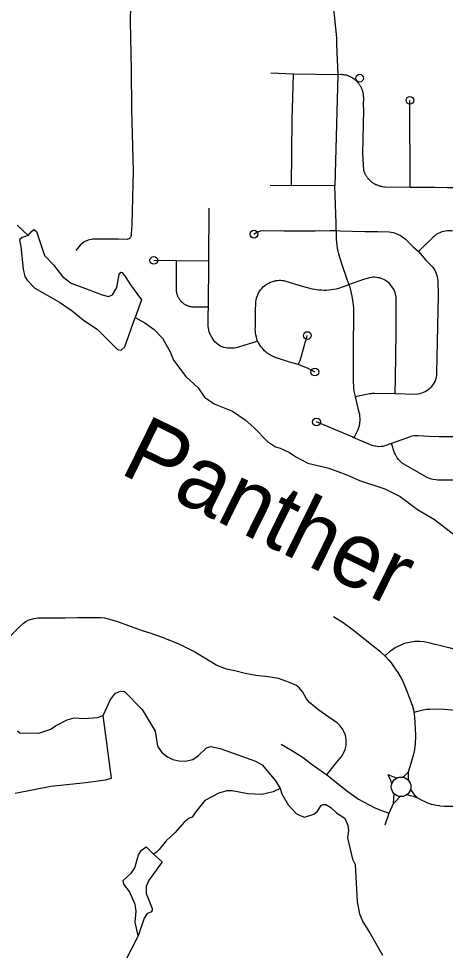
# Model space of a CAD drawing. Extents: x -19 to 366, y -4 to 359.
# Drawn here: x 146.509 to 147.031, y 189.816 to 190.955 of the extents above; entities that cross this region are included whole.
import ezdxf

# ---------------------------------------------------------------- set-up
doc = ezdxf.new("R2010")
doc.units = 0
for name, color, linetype in [('R_Striping', 7, 'Continuous'), ('R_Temp Easement', 7, 'Continuous'), ('Sheet Fence', 7, 'Continuous')]:
    doc.layers.add(name, color=color, linetype=linetype)

msp = doc.modelspace()

# ---------------------------------------------------------------- linework, layer by layer
at = {"layer": 'R_Striping'}
msp.add_line((146.9674, 189.9958), (146.9682, 190.0077), dxfattribs=at)
for points in [[(146.6461, 190.9751), (146.6459, 190.9708), (146.6455, 190.9513), (146.6468, 190.8928), (146.6472, 190.8436), (146.6495, 190.7685), (146.6475, 190.7031), (146.6469, 190.6918), (146.6467, 190.6897), (146.6465, 190.6887), (146.6462, 190.6877), (146.6456, 190.6868), (146.6448, 190.686), (146.6439, 190.6855), (146.6429, 190.6851), (146.6418, 190.685), (146.6314, 190.6852), (146.5996, 190.6851), (146.5944, 190.6841), (146.5896, 190.6819), (146.5847, 190.678), (146.5792, 190.6715)], [(146.8939, 190.9708), (146.8977, 190.9315), (146.8978, 190.9308), (146.8979, 190.9293), (146.898, 190.9278), (146.898, 190.9263), (146.898, 190.9248), (146.898, 190.9233), (146.8994, 190.8861)], [(146.8452, 190.8868), (146.8177, 190.8883)], [(146.8428, 190.7508), (146.8438, 190.8307), (146.8452, 190.8868)], [(146.8994, 190.8861), (146.8452, 190.8868)], [(146.8994, 190.8861), (146.8959, 190.7504)], [(146.9113, 190.8851), (146.9108, 190.8852), (146.9099, 190.8855), (146.9094, 190.8856), (146.9084, 190.8858), (146.908, 190.8859), (146.907, 190.8861), (146.9065, 190.8862), (146.9055, 190.8863), (146.905, 190.8863), (146.904, 190.8864), (146.9035, 190.8864), (146.9032, 190.8864), (146.8994, 190.8861)], [(146.9878, 190.7484), (146.9569, 190.7487), (146.9547, 190.7493), (146.9542, 190.7494), (146.9537, 190.7494), (146.9532, 190.7495), (146.9522, 190.7497), (146.9517, 190.7498), (146.9508, 190.7501), (146.9503, 190.7502), (146.9494, 190.7505), (146.9489, 190.7507), (146.9479, 190.7511), (146.9475, 190.7512), (146.9466, 190.7516), (146.9461, 190.7518), (146.9453, 190.7523), (146.9448, 190.7525), (146.944, 190.753), (146.9435, 190.7533), (146.9427, 190.7538), (146.9423, 190.7541), (146.9415, 190.7547), (146.9411, 190.755), (146.9403, 190.7556), (146.9399, 190.7559), (146.9392, 190.7566), (146.9388, 190.7569), (146.9381, 190.7576), (146.9378, 190.758), (146.9371, 190.7587), (146.9368, 190.7591), (146.9362, 190.7598), (146.9359, 190.7602), (146.9353, 190.761), (146.935, 190.7614), (146.9344, 190.7623), (146.9342, 190.7627), (146.9337, 190.7636), (146.9334, 190.764), (146.933, 190.7649), (146.9328, 190.7653), (146.9324, 190.7662), (146.9322, 190.7667), (146.9318, 190.7676), (146.9317, 190.7681), (146.9314, 190.769), (146.9312, 190.7695), (146.93, 190.7896), (146.9313, 190.8435), (146.931, 190.8493), (146.9311, 190.8581), (146.9311, 190.8586), (146.931, 190.8596), (146.931, 190.8601), (146.9309, 190.8611), (146.9309, 190.8616), (146.9307, 190.8626), (146.9306, 190.8631), (146.9304, 190.864), (146.9303, 190.8645), (146.9301, 190.8655), (146.9299, 190.866), (146.9296, 190.8669), (146.9295, 190.8674), (146.9291, 190.8683), (146.929, 190.8688), (146.9286, 190.8697), (146.9284, 190.8701), (146.9279, 190.871), (146.9277, 190.8715), (146.9272, 190.8723), (146.9269, 190.8728), (146.9264, 190.8736), (146.9261, 190.874), (146.9256, 190.8748), (146.9253, 190.8752), (146.9246, 190.876), (146.9244, 190.8764), (146.9237, 190.8771), (146.9233, 190.8775), (146.9227, 190.8782), (146.9223, 190.8785), (146.9216, 190.8792), (146.9212, 190.8795), (146.9204, 190.8802), (146.92, 190.8805), (146.9193, 190.8811), (146.9188, 190.8814), (146.918, 190.8819), (146.9176, 190.8822), (146.9167, 190.8827), (146.9163, 190.8829), (146.9154, 190.8834), (146.915, 190.8836), (146.9141, 190.884), (146.9136, 190.8842), (146.9127, 190.8846), (146.9123, 190.8848), (146.9113, 190.8851)], [(146.9878, 190.7484), (146.9876, 190.8549)], [(146.8168, 190.7512), (146.8428, 190.7508)], [(146.8959, 190.7504), (146.8428, 190.7508)], [(146.8973, 190.696), (146.8973, 190.7044), (146.8959, 190.7504)], [(147.1087, 190.7475), (147.0838, 190.7476), (147.0569, 190.748), (147.0334, 190.7479), (147.0181, 190.7483), (146.9878, 190.7484)], [(146.7418, 190.6584), (146.7421, 190.7232)], [(146.797, 190.6914), (146.7983, 190.6925), (146.805, 190.6954), (146.809, 190.6959), (146.8334, 190.6956), (146.8577, 190.6956), (146.8717, 190.6956), (146.8897, 190.6958), (146.8938, 190.6959), (146.8973, 190.696)], [(146.8973, 190.696), (146.8973, 190.6949), (146.8974, 190.6877), (146.8975, 190.6853), (146.8978, 190.6816), (146.8982, 190.678), (146.8988, 190.6744), (146.8995, 190.6708), (146.9003, 190.6673), (146.9038, 190.6555), (146.9105, 190.6363), (146.9128, 190.6298)], [(146.8973, 190.696), (146.9024, 190.6954), (146.9175, 190.6952), (146.9327, 190.6946), (146.9481, 190.6946), (146.9622, 190.6941), (146.9671, 190.6934), (146.9718, 190.6919), (146.9762, 190.6898), (146.9803, 190.6869), (146.9821, 190.6853), (146.9916, 190.6759), (146.9982, 190.6704)], [(147.0833, 190.6834), (147.0736, 190.6901), (147.0711, 190.6915), (147.0685, 190.6927), (147.0657, 190.6937), (147.0629, 190.6944), (147.0597, 190.6949), (147.0565, 190.6952), (147.0385, 190.6953), (147.0361, 190.6955), (147.0337, 190.6955), (147.0312, 190.6952), (147.0288, 190.6947), (147.0265, 190.6941), (147.0242, 190.6932), (147.022, 190.6921), (147.0199, 190.6909), (147.0179, 190.6895), (147.016, 190.6879), (146.9982, 190.6704)], [(146.9982, 190.6704), (147.0072, 190.6597), (147.0155, 190.6509), (147.017, 190.6489), (147.0183, 190.6467), (147.0194, 190.6444), (147.0203, 190.6421), (147.021, 190.6396), (147.0215, 190.6371), (147.0217, 190.6346), (147.0221, 190.6165), (147.0207, 190.5411), (147.0202, 190.5214), (147.02, 190.5191), (147.0196, 190.5168), (147.0191, 190.5146), (147.0183, 190.5123), (147.0173, 190.5102), (147.0162, 190.5082), (147.0149, 190.5063), (147.0134, 190.5044), (147.0118, 190.5028), (147.01, 190.5013), (147.0081, 190.4999), (147.0061, 190.4987), (147.004, 190.4977), (147.0018, 190.4969), (146.9996, 190.4963), (146.9973, 190.4958), (146.9949, 190.4956), (146.9693, 190.4964)], [(146.702, 190.6589), (146.6745, 190.6593)], [(146.702, 190.6589), (146.7018, 190.6245), (146.7018, 190.6238), (146.7018, 190.623), (146.7019, 190.6222), (146.702, 190.6215), (146.7021, 190.6207), (146.7022, 190.62), (146.7024, 190.6192), (146.7026, 190.6185), (146.7028, 190.6178), (146.7031, 190.6171), (146.7033, 190.6163), (146.7036, 190.6156), (146.7039, 190.6149), (146.7043, 190.6143), (146.7046, 190.6136), (146.705, 190.613), (146.7054, 190.6123), (146.7059, 190.6117), (146.7063, 190.6111), (146.7068, 190.6105), (146.7073, 190.6099), (146.7078, 190.6093), (146.7084, 190.6088), (146.7089, 190.6083), (146.7095, 190.6078), (146.7101, 190.6073), (146.7107, 190.6068), (146.7113, 190.6064), (146.7119, 190.606), (146.7126, 190.6056), (146.7132, 190.6052), (146.7139, 190.6049), (146.7146, 190.6045), (146.7153, 190.6042), (146.716, 190.604), (146.7167, 190.6037), (146.7174, 190.6035), (146.7182, 190.6033), (146.7189, 190.6031), (146.7197, 190.603), (146.7204, 190.6028), (146.7212, 190.6027), (146.7219, 190.6027), (146.7227, 190.6026), (146.7234, 190.6026), (146.7414, 190.6025)], [(146.7418, 190.6584), (146.702, 190.6589)], [(146.7414, 190.6025), (146.7418, 190.6584)], [(146.9128, 190.6298), (146.9131, 190.6299), (146.9187, 190.632), (146.9313, 190.6363), (146.9385, 190.6386), (146.9405, 190.6389), (146.9426, 190.6391), (146.9446, 190.6391), (146.9467, 190.6389), (146.9487, 190.6386), (146.9503, 190.6383), (146.9522, 190.6377), (146.9541, 190.637), (146.956, 190.6361), (146.9577, 190.6352), (146.9594, 190.6341), (146.9605, 190.6332), (146.9615, 190.6322), (146.9624, 190.6312), (146.9657, 190.6268), (146.967, 190.6247), (146.9682, 190.6225), (146.9691, 190.6202), (146.9697, 190.6178), (146.9702, 190.6153), (146.9704, 190.6128), (146.9702, 190.5962), (146.9702, 190.5709), (146.9694, 190.5154), (146.9693, 190.4964)], [(146.8014, 190.5608), (146.801, 190.5619), (146.8006, 190.5632), (146.7999, 190.5657), (146.7993, 190.5682), (146.7989, 190.5707), (146.7987, 190.5732), (146.7986, 190.5758), (146.7987, 190.5783), (146.7988, 190.5801), (146.7989, 190.595), (146.7989, 190.5959), (146.7993, 190.6089), (146.7997, 190.6111), (146.8002, 190.6132), (146.8009, 190.6153), (146.8017, 190.6174), (146.8027, 190.6194), (146.8038, 190.6213), (146.805, 190.6232), (146.8056, 190.624), (146.8069, 190.6256), (146.8084, 190.627), (146.8099, 190.6284), (146.8105, 190.6288), (146.8115, 190.6296), (146.8132, 190.6307), (146.8151, 190.6317), (146.8169, 190.6326), (146.8188, 190.6333), (146.8208, 190.6338), (146.822, 190.6341), (146.8239, 190.6346), (146.8258, 190.6349), (146.8277, 190.635), (146.8297, 190.635), (146.83, 190.635), (146.8316, 190.6349), (146.8335, 190.6346), (146.8354, 190.6341), (146.8358, 190.634), (146.8559, 190.628), (146.8682, 190.6246), (146.8708, 190.624), (146.8733, 190.6236), (146.876, 190.6233), (146.8786, 190.6232), (146.8795, 190.6232), (146.8825, 190.6231), (146.8854, 190.6231), (146.8884, 190.6233), (146.8914, 190.6236), (146.8944, 190.6241), (146.8973, 190.6247), (146.8995, 190.6252), (146.9077, 190.6279), (146.9128, 190.6298)], [(146.9128, 190.6298), (146.9129, 190.6295), (146.9136, 190.6277), (146.914, 190.6262), (146.915, 190.6228), (146.9159, 190.6193), (146.9166, 190.6158), (146.9179, 190.6078), (146.9185, 190.6014), (146.9188, 190.592), (146.9186, 190.5808), (146.9183, 190.5654), (146.9182, 190.5437), (146.9183, 190.5246), (146.9184, 190.5096), (146.9185, 190.5063), (146.9188, 190.503), (146.9192, 190.4996), (146.9198, 190.4964), (146.9205, 190.4931), (146.9207, 190.4926)], [(146.8014, 190.5608), (146.7965, 190.5591), (146.7844, 190.5552), (146.7767, 190.5529), (146.7754, 190.5526), (146.7732, 190.5522), (146.7709, 190.552), (146.7687, 190.5519), (146.7665, 190.552), (146.7663, 190.552), (146.7644, 190.5521), (146.7625, 190.5524), (146.7606, 190.5528), (146.7601, 190.553), (146.7588, 190.5534), (146.757, 190.5542), (146.7553, 190.555), (146.7536, 190.556), (146.7521, 190.5572), (146.7506, 190.5584), (146.7493, 190.5598), (146.7476, 190.5621), (146.7457, 190.5648), (146.7441, 190.5676), (146.7439, 190.5679), (146.7431, 190.57), (146.7423, 190.5721), (146.7417, 190.5742), (146.7413, 190.5765), (146.741, 190.5787), (146.7409, 190.5809), (146.7411, 190.5934), (146.7414, 190.6025)], [(146.8512, 190.532), (146.8393, 190.5353), (146.8259, 190.5397), (146.8251, 190.5399), (146.8224, 190.541), (146.8197, 190.5422), (146.8171, 190.5436), (146.8151, 190.5448), (146.8132, 190.5461), (146.8115, 190.5475), (146.8098, 190.549), (146.8082, 190.5507), (146.8068, 190.5525), (146.8054, 190.5543), (146.8014, 190.5608)], [(146.8512, 190.532), (146.8523, 190.5346), (146.8533, 190.5369), (146.8587, 190.5559), (146.8596, 190.559), (146.8611, 190.5636), (146.8621, 190.5675)], [(146.8714, 190.5229), (146.8623, 190.5276), (146.8512, 190.532)], [(146.9207, 190.4926), (146.9214, 190.4899), (146.9216, 190.4892), (146.9245, 190.4768), (146.9258, 190.4714), (146.9264, 190.4642), (146.9255, 190.4569), (146.9245, 190.4537), (146.924, 190.4523), (146.92, 190.4442), (146.9198, 190.4436), (146.9191, 190.4427)], [(146.9693, 190.4964), (146.9443, 190.4965), (146.9432, 190.4966), (146.9416, 190.4965), (146.94, 190.4964), (146.9389, 190.4962), (146.9384, 190.4961), (146.9303, 190.4947), (146.9207, 190.4926)], [(146.9191, 190.4427), (146.9171, 190.4436), (146.8734, 190.4619)], [(146.9651, 190.4356), (146.9649, 190.4355), (146.9571, 190.4327), (146.9544, 190.4321), (146.9523, 190.4318), (146.9498, 190.4317), (146.9476, 190.4318), (146.9455, 190.4322), (146.9446, 190.4324), (146.9415, 190.4333), (146.9191, 190.4427)], [(147.0706, 190.4438), (147.0453, 190.4439), (147.0359, 190.4437), (147.0235, 190.4438), (147.0108, 190.444), (146.9978, 190.4451), (146.9955, 190.4451), (146.9928, 190.4449), (146.9901, 190.4444), (146.9878, 190.4439), (146.9764, 190.4398), (146.9651, 190.4356)], [(147.0497, 190.3906), (147.0459, 190.3906), (147.0215, 190.3909), (147.0193, 190.391), (147.0158, 190.3916), (147.0123, 190.3926), (147.0089, 190.3941), (147.0051, 190.3962), (146.9801, 190.4103), (146.9787, 190.4113), (146.9752, 190.4143), (146.9736, 190.4161), (146.9721, 190.4181), (146.9698, 190.422), (146.9688, 190.4242), (146.9651, 190.4356)], [(146.5109, 190.2118), (146.5151, 190.2159), (146.518, 190.2181), (146.5208, 190.2195), (146.5239, 190.2205), (146.5284, 190.2217), (146.5327, 190.2224), (146.5378, 190.2226), (146.5428, 190.2224), (146.5533, 190.2224), (146.566, 190.2227), (146.5818, 190.223), (146.6026, 190.223), (146.6097, 190.2229), (146.6144, 190.2224), (146.6203, 190.2211), (146.63, 190.2182), (146.647, 190.2119), (146.6605, 190.2072), (146.6698, 190.2043), (146.6859, 190.1984), (146.6923, 190.1957)], [(146.9519, 190.1807), (146.9427, 190.188), (146.9186, 190.207), (146.9061, 190.2164), (146.8942, 190.2239)], [(146.5109, 190.2118), (146.4819, 190.1831)], [(146.7506, 190.1648), (146.739, 190.1719), (146.731, 190.1769), (146.7228, 190.182), (146.7073, 190.1895), (146.6923, 190.1957)], [(146.957, 190.1762), (146.9639, 190.1821), (146.9697, 190.1863), (146.9762, 190.1892), (146.9809, 190.1917), (146.9872, 190.193), (146.9936, 190.1942), (146.9995, 190.1942), (147.0051, 190.1937), (147.0118, 190.1921), (147.0177, 190.1905)], [(147.0177, 190.1905), (147.0183, 190.1904), (147.0254, 190.1886), (147.0353, 190.1861), (147.0429, 190.1841), (147.05, 190.1823), (147.057, 190.1803), (147.0655, 190.1785), (147.0733, 190.1769), (147.0814, 190.1758), (147.0892, 190.1756)], [(146.9519, 190.1807), (146.957, 190.1762)], [(146.957, 190.1762), (146.9579, 190.1753), (146.9619, 190.171), (146.9664, 190.1656)], [(146.8488, 190.14), (146.8405, 190.1437), (146.827, 190.1483), (146.8143, 190.1505), (146.7991, 190.1519), (146.7863, 190.1546), (146.7737, 190.1577), (146.7633, 190.16), (146.7506, 190.1648)], [(146.9911, 190.114), (146.986, 190.1284), (146.9811, 190.1408), (146.9773, 190.1489), (146.9734, 190.1557), (146.9664, 190.1656)], [(146.8562, 190.1322), (146.8522, 190.1371), (146.8488, 190.14)], [(146.8613, 190.1237), (146.8567, 190.1315), (146.8562, 190.1322)], [(146.9021, 190.0908), (146.899, 190.094), (146.8887, 190.1011), (146.8762, 190.1095), (146.865, 190.119), (146.8613, 190.1237)], [(146.9929, 190.1072), (146.9928, 190.1082), (146.9911, 190.114)], [(146.9929, 190.1072), (146.9972, 190.1086), (147.0004, 190.1094), (147.004, 190.1101), (147.0078, 190.1108), (147.0125, 190.1111), (147.0217, 190.1113), (147.0296, 190.1111), (147.0386, 190.1103), (147.044, 190.1099), (147.0495, 190.1091), (147.0569, 190.1081)], [(146.9938, 190.1015), (146.9929, 190.1072)], [(146.9858, 190.0342), (146.9893, 190.0448), (146.9916, 190.0534), (146.9931, 190.0591), (146.9943, 190.0682), (146.9947, 190.0792), (146.9938, 190.1014), (146.9938, 190.1015)], [(146.8861, 190.0307), (146.8962, 190.0438), (146.9044, 190.0535), (146.9065, 190.0572), (146.9086, 190.0617), (146.9095, 190.0664), (146.9098, 190.0735), (146.909, 190.0791), (146.907, 190.0838)], [(146.907, 190.0838), (146.9051, 190.0869), (146.9032, 190.0895), (146.9021, 190.0908)], [(146.8301, 190.0682), (146.844, 190.0602), (146.8572, 190.052), (146.8671, 190.044), (146.8861, 190.0307)], [(146.8861, 190.0307), (146.8916, 190.026), (146.9104, 190.011), (146.9248, 190.001), (146.9448, 189.9905), (146.954, 189.9868), (146.9624, 189.984)], [(146.9654, 190.0198), (146.9645, 190.023), (146.963, 190.0263), (146.9611, 190.0307)], [(146.9716, 190.0268), (146.9671, 190.0283), (146.963, 190.0299), (146.9611, 190.0307)], [(146.9785, 190.0279), (146.9808, 190.0296), (146.9836, 190.0319), (146.9858, 190.0342)], [(146.9861, 190.0236), (146.9859, 190.0261), (146.9857, 190.029), (146.9857, 190.0326), (146.9858, 190.0342)], [(146.9973, 190.0021), (146.9939, 190.0054), (146.9914, 190.0087), (146.9885, 190.0132)], [(146.9674, 189.9958), (146.9707, 189.9987), (146.9757, 190.004)], [(146.9973, 190.0021), (146.9919, 190.0041), (146.988, 190.0052), (146.9839, 190.0063)], [(147.0071, 189.9972), (147.0027, 189.9993), (146.9973, 190.0021)], [(146.9624, 189.984), (146.9674, 189.9958)], [(147.0071, 189.9972), (147.0102, 189.9961), (147.0145, 189.9946)], [(147.0242, 189.9927), (147.02, 189.9932), (147.0145, 189.9946)], [(147.0242, 189.9927), (147.03, 189.9924), (147.0383, 189.9922), (147.0482, 189.9924), (147.0675, 189.9932), (147.0872, 189.9943), (147.1089, 189.996)], [(146.9575, 189.9695), (146.9624, 189.984)]]:
    msp.add_lwpolyline(points, dxfattribs=at)
for centre, radius in [((146.9261, 190.882), 0.00473), ((146.9876, 190.8549), 0.00473), ((146.797, 190.6914), 0.00473), ((146.6745, 190.6593), 0.00473), ((146.8621, 190.5675), 0.00473), ((146.8714, 190.5229), 0.00473), ((146.8734, 190.4619), 0.00473), ((146.9768, 190.016), 0.012)]:
    msp.add_circle(centre, radius, dxfattribs=at)
at = {"layer": 'R_Temp Easement'}
for points in [[(146.5074, 190.7025), (146.5209, 190.6898), (146.5245, 190.6944), (146.5279, 190.6971), (146.5312, 190.6948), (146.5411, 190.6653), (146.5518, 190.6539)], [(146.5209, 190.6898), (146.5135, 190.6873), (146.5103, 190.6843), (146.5119, 190.6765), (146.5148, 190.6488), (146.517, 190.6397), (146.5196, 190.6352), (146.529, 190.6253), (146.5594, 190.6082), (146.5748, 190.5976), (146.5883, 190.5868), (146.6057, 190.5748), (146.6302, 190.5504), (146.6346, 190.5498), (146.639, 190.5538), (146.6517, 190.5896)], [(146.5518, 190.6539), (146.5631, 190.6395), (146.5735, 190.6314), (146.5944, 190.6237), (146.6114, 190.6173), (146.6193, 190.6153), (146.6239, 190.6172), (146.6292, 190.6261), (146.6323, 190.6421), (146.6342, 190.6449), (146.6359, 190.6444), (146.6397, 190.6397), (146.646, 190.6296), (146.6596, 190.6113), (146.6517, 190.5896), (146.6637, 190.583), (146.6751, 190.5749), (146.6852, 190.5641), (146.6944, 190.5474), (146.6988, 190.5376), (146.7135, 190.5173), (146.7287, 190.5037), (146.7367, 190.4924), (146.7482, 190.4839), (146.7708, 190.4752), (146.7862, 190.4645), (146.7969, 190.455), (146.8134, 190.4382), (146.8231, 190.4316), (146.829, 190.4299), (146.8404, 190.4246), (146.848, 190.4192), (146.8627, 190.4116), (146.8887, 190.4053), (146.9107, 190.3972), (146.9261, 190.3903), (146.9571, 190.3801), (146.9759, 190.3707), (146.9967, 190.3549), (147.0178, 190.3428), (147.041, 190.3249)], [(146.6215, 190.1228), (146.6279, 190.1304), (146.6339, 190.1331), (146.6387, 190.1324), (146.6604, 190.1104), (146.6761, 190.0839), (146.6792, 190.0657), (146.6843, 190.0581), (146.6912, 190.0527), (146.6977, 190.0493), (146.7051, 190.0476), (146.713, 190.0472), (146.7221, 190.0494), (146.7288, 190.0538), (146.739, 190.0635), (146.7441, 190.0654), (146.7557, 190.063), (146.7988, 190.0472), (146.807, 190.0427), (146.8239, 190.023), (146.8289, 190.0139), (146.8312, 190.0073), (146.8389, 189.994), (146.8486, 189.9835), (146.8533, 189.9808), (146.8589, 189.9791), (146.8702, 189.9828), (146.8746, 189.9862), (146.8791, 189.9931), (146.8816, 189.9946), (146.885, 189.9944), (146.8909, 189.9907), (146.8979, 189.9844), (146.9082, 189.9776), (146.9118, 189.9687), (146.9124, 189.9625), (146.9115, 189.9535), (146.9173, 189.9277), (146.9206, 189.9211), (146.9232, 189.8756), (146.9258, 189.8608), (146.93, 189.8509), (146.9391, 189.8367), (146.9542, 189.8102)], [(146.5078, 190.0845), (146.5108, 190.0821), (146.5338, 190.0816), (146.5486, 190.0866), (146.5542, 190.0906), (146.5686, 190.0979), (146.5772, 190.1004), (146.5893, 190.0995), (146.6056, 190.1007), (146.6128, 190.1032), (146.6215, 190.1228)], [(146.5051, 190.0084), (146.5487, 190.0169), (146.5915, 190.0213), (146.6154, 190.0244), (146.6228, 190.0267), (146.6128, 190.1032)], [(146.8289, 190.0139), (146.8204, 190.0099), (146.8064, 190.0068), (146.7895, 190.0073), (146.7703, 190.011), (146.7637, 190.011), (146.754, 190.0081), (146.7371, 189.9993), (146.7256, 189.985), (146.7215, 189.9789), (146.7179, 189.9776), (146.7116, 189.973), (146.7005, 189.96), (146.6895, 189.9501), (146.6812, 189.9396), (146.678, 189.9362), (146.6741, 189.9337), (146.6847, 189.9243), (146.6679, 189.9012), (146.6653, 189.8944), (146.665, 189.8858), (146.6726, 189.8673), (146.6725, 189.865), (146.6711, 189.8629), (146.6666, 189.8612), (146.6628, 189.8555), (146.6553, 189.834), (146.6388, 189.8013)], [(146.6553, 189.834), (146.6518, 189.8507), (146.6531, 189.864), (146.6519, 189.8721), (146.6447, 189.8882), (146.638, 189.8971), (146.6372, 189.9015), (146.6474, 189.9108), (146.6514, 189.9171), (146.6557, 189.9331), (146.6596, 189.9386), (146.6653, 189.9426), (146.6741, 189.9337)]]:
    msp.add_lwpolyline(points, dxfattribs=at)
at = {"layer": 'Sheet Fence'}
for points in [[(154.1159, 1.8709), (153.9063, 10.4874), (153.696, 19.1041), (153.485, 27.7209), (153.2733, 36.3378), (153.0608, 44.9549), (152.8476, 53.5721), (152.6337, 62.1894), (152.419, 70.8069), (152.2036, 79.4245), (151.9875, 88.0422), (151.7707, 96.6601), (151.5531, 105.2782), (151.3348, 113.8963), (151.1158, 122.5147), (150.8961, 131.1331), (150.6757, 139.7517), (150.4545, 148.3704), (150.2326, 156.9893), (150.0101, 165.6083), (149.7867, 174.2275), (149.5627, 182.8468), (149.338, 191.4662), (149.1125, 200.0858), (148.8864, 208.7055), (148.6595, 217.3254), (148.4319, 225.9454), (148.2037, 234.5655), (147.9747, 243.1858), (147.745, 251.8063), (147.5146, 260.4269), (147.2835, 269.0476), (147.0517, 277.6685), (146.8191, 286.2895), (146.5859, 294.9106), (146.352, 303.5319), (146.1174, 312.1534), (145.8821, 320.775), (145.6461, 329.3967), (145.4094, 338.0186), (145.172, 346.6406)], [(146.7783, 1.697), (146.5788, 10.3131), (146.3785, 18.9294), (146.1776, 27.5458), (145.9759, 36.1624), (145.7736, 44.7791), (145.5705, 53.396), (145.3668, 62.013), (145.1624, 70.6301), (144.9572, 79.2474), (144.7514, 87.8648), (144.5449, 96.4823), (144.3377, 105.1), (144.1299, 113.7179), (143.9213, 122.3359), (143.712, 130.954), (143.5021, 139.5723), (143.2915, 148.1907), (143.0802, 156.8092), (142.8682, 165.4279), (142.6555, 174.0468), (142.4422, 182.6658), (142.2282, 191.2849), (142.0135, 199.9042), (141.7981, 208.5236), (141.582, 217.1432), (141.3653, 225.7629), (141.1479, 234.3828), (140.9298, 243.0028), (140.711, 251.623), (140.4916, 260.2433), (140.2715, 268.8638), (140.0508, 277.4844), (139.8293, 286.1051), (139.6072, 294.726), (139.3845, 303.3471), (139.161, 311.9683), (138.937, 320.5896), (138.7122, 329.2111), (138.4868, 337.8328), (138.2607, 346.4546)], [(0, 189.5162), (7.1121, 189.5206), (14.2243, 189.5339), (21.3364, 189.556), (28.4484, 189.5869), (35.5605, 189.6267), (42.6725, 189.6754), (49.7844, 189.7329), (56.8962, 189.7992), (64.0079, 189.8744), (71.1196, 189.9584), (78.2311, 190.0512), (85.3425, 190.1529), (92.4538, 190.2635), (99.5649, 190.3829), (106.6759, 190.5111), (113.7867, 190.6482), (120.8974, 190.7941), (128.0078, 190.9489), (135.1181, 191.1125), (142.2282, 191.2849), (149.338, 191.4662), (156.4476, 191.6563), (163.5569, 191.8553), (170.666, 192.0631), (177.7749, 192.2798), (184.8835, 192.5053), (191.9917, 192.7396), (199.0997, 192.9828), (206.2074, 193.2348), (213.3147, 193.4956), (220.4218, 193.7653), (227.5285, 194.0438), (234.6348, 194.3312), (241.7408, 194.6274), (248.8464, 194.9324), (255.9516, 195.2463), (263.0564, 195.569), (270.1608, 195.9005), (277.2648, 196.2409), (284.3683, 196.5901), (291.4715, 196.9481), (298.5741, 197.315), (305.6763, 197.6907), (312.7781, 198.0753), (319.8793, 198.4686), (326.9801, 198.8708), (334.0804, 199.2818), (341.1801, 199.7017)], [(0, 180.8999), (7.1228, 180.9044), (14.2457, 180.9176), (21.3685, 180.9397), (28.4912, 180.9706), (35.614, 181.0103), (42.7366, 181.0589), (49.8592, 181.1163), (56.9818, 181.1825), (64.1042, 181.2575), (71.2266, 181.3414), (78.3488, 181.4341), (85.4709, 181.5357), (92.5929, 181.646), (99.7147, 181.7652), (106.8364, 181.8933), (113.9579, 182.0301), (121.0793, 182.1758), (128.2005, 182.3303), (135.3214, 182.4936), (142.4422, 182.6658), (149.5627, 182.8468), (156.683, 183.0366), (163.8031, 183.2352), (170.9229, 183.4427), (178.0425, 183.659), (185.1617, 183.8841), (192.2807, 184.1181), (199.3994, 184.3608), (206.5178, 184.6124), (213.6359, 184.8728), (220.7537, 185.1421), (227.8711, 185.4201), (234.9881, 185.707), (242.1048, 186.0027), (249.2212, 186.3073), (256.3371, 186.6206), (263.4526, 186.9428), (270.5678, 187.2738), (277.6825, 187.6136), (284.7968, 187.9622), (291.9107, 188.3197), (299.0241, 188.6859), (306.1371, 189.061), (313.2495, 189.4449), (320.3615, 189.8377), (327.4731, 190.2392), (334.5841, 190.6495), (341.6946, 191.0687)]]:
    msp.add_spline(points, degree=3, dxfattribs=at)

# ---------------------------------------------------------------- texts
at = {"layer": 'R_Temp Easement'}
msp.add_text('Panther', height=0.08, rotation=333.7516, dxfattribs=at).set_placement((146.6311, 190.4001))

doc.saveas('drawing.dxf')
